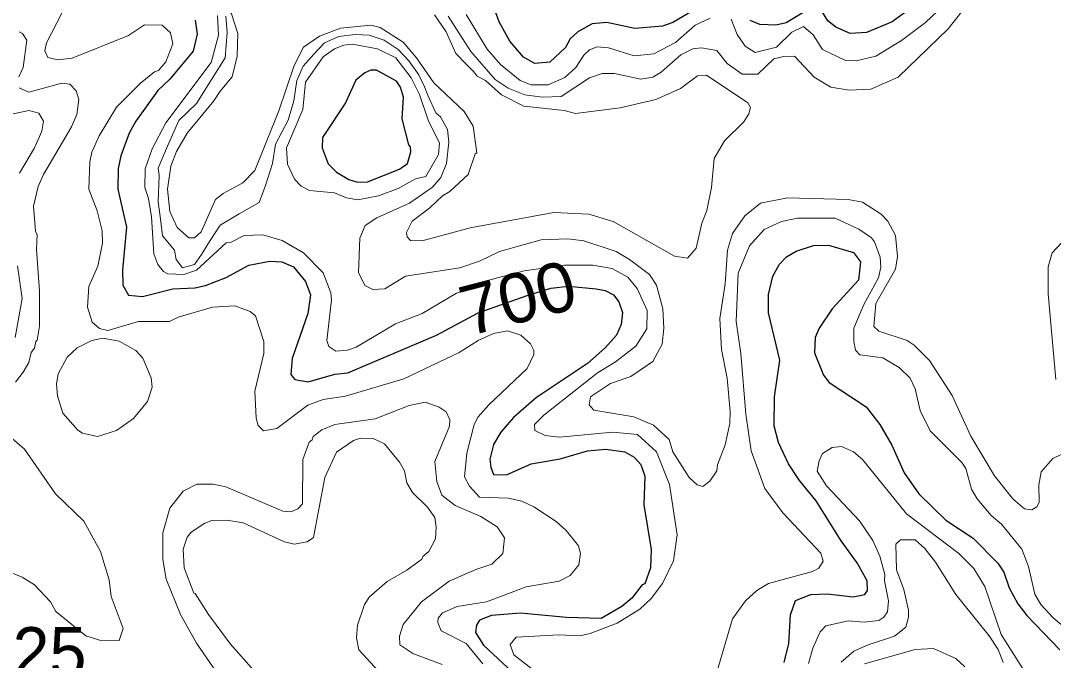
# Model space of a CAD drawing. Extents: x 673.3 to 698.5, y 6984.3 to 7012.3.
# Drawn here: x 675.652 to 677.316, y 6998.771 to 6999.802 of the extents above; entities that cross this region are included whole.
import ezdxf
from ezdxf.enums import TextEntityAlignment as Align

# ---------------------------------------------------------------- set-up
doc = ezdxf.new("R2010")
doc.units = 0
doc.header["$LTSCALE"] = 0.032
doc.layers.add('1', color=7, linetype='Continuous', lineweight=25)
doc.layers.add('2', color=7, linetype='Continuous', lineweight=13)
doc.layers.add('21', color=7, linetype='Continuous')
doc.layers.add('61', color=7, linetype='Continuous')

msp = doc.modelspace()

# ---------------------------------------------------------------- linework, layer by layer
at = {"layer": '1'}
for points in [[(676.7588, 6999.8313), (676.7025, 6999.7989), (676.6863, 6999.7928), (676.6416, 6999.789), (676.5963, 6999.7987), (676.573, 6999.7964), (676.5497, 6999.784), (676.5375, 6999.7724), (676.5297, 6999.7583), (676.5045, 6999.7351), (676.4805, 6999.733), (676.462, 6999.7427), (676.4405, 6999.7688), (676.4232, 6999.7999), (676.4009, 6999.8606)], [(676.9243, 6999.8216), (676.885, 6999.7984), (676.8684, 6999.7945), (676.8427, 6999.7955), (676.8274, 6999.8022)], [(677.0855, 6999.8213), (677.0559, 6999.7998), (677.0145, 6999.7828), (676.9881, 6999.7809), (676.9651, 6999.7914), (676.9526, 6999.8016), (676.9436, 6999.8156)], [(675.9335, 6999.8025), (675.9366, 6999.78), (675.9302, 6999.7526), (675.9224, 6999.743), (675.8925, 6999.7073), (675.8734, 6999.6891), (675.8377, 6999.6398), (675.8272, 6999.6205), (675.8138, 6999.584), (675.8094, 6999.5635), (675.8088, 6999.5301), (675.8228, 6999.469), (675.8162, 6999.4), (675.8171, 6999.3755), (675.8263, 6999.3598), (675.8487, 6999.3574), (675.8976, 6999.3696), (675.9331, 6999.3712), (675.95, 6999.3749), (675.9835, 6999.3882), (676.0197, 6999.4078), (676.0537, 6999.4143), (676.0732, 6999.4135), (676.0917, 6999.4053), (676.1114, 6999.3815), (676.1191, 6999.3603)], [(676.8823, 6998.768), (676.8897, 6998.7983), (676.892, 6998.8446), (676.9001, 6998.8676), (676.9248, 6998.8777), (676.9513, 6998.8784), (676.9934, 6998.8738), (677.012, 6998.8776), (677.0162, 6998.8837), (677.0157, 6998.8997), (676.9996, 6998.9287), (676.9739, 6998.9638), (676.9337, 6999.0281), (676.9068, 6999.0612), (676.8891, 6999.088), (676.8728, 6999.1224), (676.8661, 6999.1493), (676.8667, 6999.1958), (676.8748, 6999.255), (676.857, 6999.331), (676.857, 6999.3609), (676.8639, 6999.3903), (676.8743, 6999.4097), (676.8857, 6999.4211), (676.9015, 6999.4305), (676.9295, 6999.4395)], [(676.9295, 6999.4395), (676.9536, 6999.4403), (676.9937, 6999.4281), (677.005, 6999.4135), (677.0017, 6999.384), (676.9591, 6999.3376), (676.9383, 6999.3064), (676.9321, 6999.2913), (676.9311, 6999.2667), (676.9456, 6999.2306), (676.9545, 6999.219), (677.0143, 6999.1796), (677.0363, 6999.1511), (677.0555, 6999.1182), (677.0753, 6999.0735), (677.0988, 6999.0397), (677.1426, 6998.997), (677.1862, 6998.968), (677.2261, 6998.928), (677.2357, 6998.9133), (677.2444, 6998.888), (677.2581, 6998.8624), (677.2728, 6998.8438), (677.326, 6998.7881)], [(676.1191, 6999.3603), (676.1151, 6999.33), (676.0898, 6999.2577), (676.0874, 6999.2317), (676.0942, 6999.2237), (676.1153, 6999.2199), (676.1584, 6999.2324), (676.1791, 6999.2344), (676.3224, 6999.2953), (676.3892, 6999.3312), (676.4681, 6999.3592), (676.5064, 6999.371), (676.5347, 6999.3739), (676.5793, 6999.3697), (676.5937, 6999.3671), (676.6074, 6999.3601), (676.6159, 6999.349), (676.6216, 6999.3317), (676.6198, 6999.3126), (676.6118, 6999.2949), (676.5937, 6999.2749), (676.5652, 6999.2496), (676.4834, 6999.1947), (676.4462, 6999.1625), (676.426, 6999.1389), (676.4139, 6999.1192), (676.4083, 6999.0954), (676.4096, 6999.0825), (676.414, 6999.0709), (676.4351, 6999.07), (676.4745, 6999.0879), (676.5211, 6999.0962), (676.5654, 6999.109), (676.595, 6999.1114), (676.6256, 6999.1073), (676.6403, 6999.0984), (676.651, 6999.0867), (676.6574, 6999.0679), (676.6561, 6999.0219), (676.668, 6998.9498), (676.6666, 6998.9205), (676.6577, 6998.8945), (676.6532, 6998.8929), (676.6368, 6998.8717), (676.6205, 6998.858), (676.5876, 6998.8388), (676.5315, 6998.8402), (676.4576, 6998.8475), (676.4109, 6998.8436), (676.3914, 6998.8362), (676.3863, 6998.828), (676.3847, 6998.8165), (676.3981, 6998.7957), (676.4448, 6998.7523)]]:
    msp.add_lwpolyline(points, dxfattribs=at)
msp.add_lwpolyline([(676.2627, 6999.5628), (676.2756, 6999.5719), (676.2809, 6999.5905), (676.2804, 6999.5986), (676.2775, 6999.6016), (676.2666, 6999.6437), (676.2688, 6999.6785), (676.264, 6999.6945), (676.2575, 6999.7043), (676.2257, 6999.7219), (676.2163, 6999.7222), (676.2069, 6999.7179), (676.1925, 6999.7059), (676.1757, 6999.6696), (676.1383, 6999.6137), (676.1379, 6999.5969), (676.1479, 6999.5713), (676.1609, 6999.5576), (676.1809, 6999.5457), (676.195, 6999.5415), (676.2112, 6999.5422)], close=True, dxfattribs=at)
at = {"layer": '2'}
for points in [[(675.9635, 6999.6725), (675.9736, 6999.6883), (675.9931, 6999.7112), (676.0011, 6999.7443), (676.0022, 6999.781), (675.992, 6999.8128), (675.9749, 6999.8403), (675.9543, 6999.8632), (675.9314, 6999.889), (675.9109, 6999.921), (675.896, 6999.9405), (675.8651, 6999.9885), (675.848, 7000.0045), (675.8346, 7000.0413)], [(677.1761, 6999.8265), (677.1462, 6999.7885), (677.0654, 6999.7108), (677.0214, 6999.6913), (676.9866, 6999.6897), (676.9573, 6999.6948), (676.9302, 6999.7108), (676.8986, 6999.7443), (676.8817, 6999.7442), (676.8653, 6999.7402), (676.8397, 6999.7158), (676.8144, 6999.7153), (676.79, 6999.733), (676.7734, 6999.7536), (676.7487, 6999.758), (676.7352, 6999.7565), (676.7155, 6999.7468), (676.684, 6999.7186), (676.6708, 6999.7108), (676.6514, 6999.7076), (676.6087, 6999.7165), (676.5889, 6999.7165), (676.5684, 6999.7094), (676.5231, 6999.6794), (676.4925, 6999.6783), (676.4645, 6999.6824), (676.4378, 6999.693), (676.4168, 6999.707), (676.3776, 6999.7521), (676.3412, 6999.8088)], [(676.7965, 6999.8043), (676.8065, 6999.7793), (676.8193, 6999.7606), (676.8353, 6999.7504), (676.8698, 6999.7589), (676.8946, 6999.7834), (676.913, 6999.7922), (676.9285, 6999.7791), (676.9436, 6999.7552), (676.981, 6999.7376), (676.998, 6999.7369), (677.0299, 6999.7443), (677.0708, 6999.7698), (677.1097, 6999.7989), (677.1384, 6999.8261)], [(675.7187, 6999.814), (675.6942, 6999.7661), (675.6916, 6999.7531), (675.6962, 6999.7424), (675.7124, 6999.7384), (675.7353, 6999.7412), (675.8259, 6999.7776), (675.852, 6999.7952), (675.8802, 6999.7946), (675.8937, 6999.7821), (675.8975, 6999.7645), (675.8863, 6999.7355), (675.8745, 6999.7214), (675.8679, 6999.7191), (675.8454, 6999.7009), (675.807, 6999.6625), (675.7787, 6999.6164), (675.7671, 6999.5897), (675.7641, 6999.5746), (675.7625, 6999.5301), (675.7755, 6999.4955), (675.7835, 6999.4632), (675.7843, 6999.4431), (675.777, 6999.4063), (675.7625, 6999.3736), (675.7601, 6999.3405), (675.7674, 6999.3159), (675.7794, 6999.3057), (675.7926, 6999.3028), (675.8422, 6999.3174), (675.8924, 6999.3174), (675.9061, 6999.3239), (675.9612, 6999.3402), (675.9975, 6999.3426), (676.022, 6999.3333), (676.0309, 6999.3265), (676.0442, 6999.285), (676.0441, 6999.2658), (676.0296, 6999.2052), (676.0317, 6999.1613), (676.0352, 6999.1499), (676.0435, 6999.1409), (676.0651, 6999.1447), (676.115, 6999.1822), (676.1397, 6999.1918), (676.1755, 6999.1968), (676.2697, 6999.225), (676.3588, 6999.2671), (676.3895, 6999.2864), (676.4142, 6999.298), (676.4365, 6999.3019), (676.4579, 6999.2954), (676.4736, 6999.2813), (676.479, 6999.2707), (676.479, 6999.2641), (676.4682, 6999.2415), (676.4063, 6999.1828), (676.3895, 6999.1635), (676.383, 6999.1513), (676.3708, 6999.1052), (676.3675, 6999.0669), (676.3754, 6999.052), (676.3914, 6999.0341), (676.4373, 6999.0324), (676.4596, 6999.028), (676.4791, 6999.0185), (676.5147, 6998.9951), (676.531, 6998.9805), (676.551, 6998.956), (676.5541, 6998.9435), (676.5515, 6998.9255), (676.5373, 6998.9083), (676.5195, 6998.899), (676.4668, 6998.8898), (676.4028, 6998.8655), (676.3553, 6998.8581), (676.3318, 6998.8477), (676.3246, 6998.8396), (676.3244, 6998.8323)], [(675.8527, 6999.5328), (675.8529, 6999.563), (675.8642, 6999.5951), (675.886, 6999.6372), (675.9595, 6999.7345), (675.9709, 6999.7783), (675.9692, 6999.8101)], [(675.9828, 6999.8091), (675.9851, 6999.7828), (675.9816, 6999.7416), (675.961, 6999.7084), (675.9359, 6999.6684), (675.9073, 6999.6409), (675.889, 6999.5997), (675.8741, 6999.5642), (675.8753, 6999.5528), (675.8741, 6999.5099), (675.8776, 6999.4825), (675.881, 6999.455), (675.9004, 6999.4321), (675.9027, 6999.4173), (675.913, 6999.4035), (675.9325, 6999.4092), (675.9439, 6999.4253), (675.9565, 6999.4459), (675.9736, 6999.4722), (676.0045, 6999.4905), (676.0365, 6999.5088), (676.0468, 6999.5363), (676.0582, 6999.5717), (676.0628, 6999.6026), (676.0731, 6999.6221), (676.0834, 6999.6415), (676.0925, 6999.6724), (676.0971, 6999.7056), (676.1074, 6999.7285), (676.1245, 6999.7479), (676.1417, 6999.7658), (676.1646, 6999.7761), (676.1909, 6999.7795), (676.2137, 6999.7784), (676.2377, 6999.7704), (676.2606, 6999.7555), (676.2778, 6999.7372), (676.2938, 6999.7143), (676.3029, 6999.6949), (676.3085, 6999.6802)], [(676.3188, 6999.8111), (676.3378, 6999.7835), (676.3533, 6999.749), (676.37, 6999.7319), (676.3817, 6999.7198), (676.3879, 6999.7126), (676.4013, 6999.7051)], [(676.3699, 6999.8118), (676.4039, 6999.7556), (676.4252, 6999.7312), (676.457, 6999.7056), (676.4746, 6999.6985), (676.5022, 6999.6982), (676.529, 6999.7104), (676.5463, 6999.7264), (676.5595, 6999.7463), (676.5684, 6999.7545), (676.5811, 6999.7594), (676.5993, 6999.7581), (676.6403, 6999.745), (676.6724, 6999.7481), (676.7069, 6999.7663), (676.7389, 6999.7943), (676.7629, 6999.8059)], [(675.6493, 6999.7113), (675.6566, 6999.7261), (675.6623, 6999.7703), (675.6553, 6999.7813), (675.65, 6999.784)], [(675.9635, 6999.6725), (675.9205, 6999.6206), (675.9037, 6999.591), (675.8944, 6999.5675), (675.8887, 6999.5303), (675.8928, 6999.4943), (675.9043, 6999.4687), (675.9231, 6999.4519), (675.9324, 6999.4519), (675.9433, 6999.4617), (675.9663, 6999.5139), (675.9785, 6999.5236), (676.0102, 6999.5407), (676.0294, 6999.5603), (676.0684, 6999.6564), (676.0928, 6999.7297), (676.1081, 6999.7589), (676.1335, 6999.777), (676.1677, 6999.7897), (676.2165, 6999.7947), (676.2313, 6999.7907), (676.2687, 6999.7671), (676.2899, 6999.742), (676.3179, 6999.7018), (676.3667, 6999.6554), (676.3811, 6999.6317), (676.387, 6999.5889), (676.3845, 6999.5875), (676.3732, 6999.554), (676.3438, 6999.5268)], [(675.6439, 6999.2194), (675.6567, 6999.2355), (675.6654, 6999.2513), (675.6696, 6999.2675), (675.675, 6999.2741), (675.6767, 6999.285), (675.6793, 6999.287), (675.6827, 6999.3097), (675.6826, 6999.3661), (675.6778, 6999.433), (675.6793, 6999.4567), (675.6761, 6999.4625), (675.6729, 6999.5029), (675.6808, 6999.5345), (675.689, 6999.5542), (675.7346, 6999.6308), (675.7428, 6999.6508), (675.7461, 6999.675), (675.742, 6999.6888), (675.7317, 6999.6992), (675.7185, 6999.7011), (675.6656, 6999.6864), (675.6503, 6999.6936)], [(676.3438, 6999.5268), (676.332, 6999.5198), (676.3116, 6999.5002), (676.2828, 6999.4787), (676.2739, 6999.4604), (676.2749, 6999.4533), (676.2804, 6999.4476), (676.299, 6999.447), (676.3761, 6999.4681), (676.5113, 6999.4925), (676.5677, 6999.49), (676.6064, 6999.4785), (676.7055, 6999.4226), (676.7266, 6999.4194), (676.7404, 6999.4351), (676.7493, 6999.4753), (676.7576, 6999.4961), (676.7649, 6999.5332), (676.7692, 6999.5795), (676.7858, 6999.608), (676.8172, 6999.6386), (676.8253, 6999.6517), (676.8277, 6999.6619), (676.8235, 6999.6692), (676.7567, 6999.7141), (676.7427, 6999.7131), (676.715, 6999.6927), (676.6755, 6999.6745), (676.6181, 6999.6612), (676.5459, 6999.6522), (676.5276, 6999.6571), (676.4626, 6999.664), (676.4267, 6999.6824), (676.4013, 6999.7051)], [(676.3085, 6999.6802), (676.321, 6999.6531), (676.3288, 6999.6466), (676.3396, 6999.6262), (676.3422, 6999.6062), (676.3385, 6999.5714), (676.3292, 6999.549), (676.3155, 6999.5337), (676.2785, 6999.5079), (676.226, 6999.4841), (676.2071, 6999.4718), (676.1989, 6999.4515), (676.1965, 6999.3959), (676.2068, 6999.3753), (676.2198, 6999.3689), (676.2387, 6999.3696), (676.2722, 6999.39), (676.3599, 6999.4037), (676.3914, 6999.4145), (676.4234, 6999.4297), (676.4905, 6999.4485), (676.5334, 6999.4503), (676.5592, 6999.4469), (676.6113, 6999.4297), (676.6332, 6999.4172), (676.665, 6999.3929), (676.6763, 6999.3755), (676.6867, 6999.3378), (676.6884, 6999.3063), (676.6858, 6999.2805), (676.6704, 6999.2525), (676.6349, 6999.2284), (676.6025, 6999.2171), (676.5704, 6999.1961), (676.568, 6999.1832), (676.5754, 6999.1745), (676.64, 6999.1636), (676.6716, 6999.1502), (676.6971, 6999.127), (676.7028, 6999.107), (676.7288, 6999.066), (676.7417, 6999.0541), (676.7509, 6999.0513), (676.7622, 6999.06), (676.7738, 6999.0768), (676.7749, 6999.0863), (676.787, 6999.1183), (676.7943, 6999.1528), (676.795, 6999.1721), (676.79, 6999.2261), (676.781, 6999.2721), (676.7787, 6999.3221), (676.787, 6999.3776), (676.7909, 6999.432), (676.799, 6999.4589), (676.8186, 6999.4875), (676.8441, 6999.508), (676.8876, 6999.5161), (676.9853, 6999.5138), (677.0084, 6999.5096), (677.0385, 6999.49), (677.0489, 6999.4789), (677.0611, 6999.4556), (677.0646, 6999.4218), (677.0614, 6999.4016), (677.0297, 6999.3462), (677.0266, 6999.3093), (677.0343, 6999.3018), (677.0801, 6999.2864), (677.0915, 6999.2791), (677.1161, 6999.2545), (677.1524, 6999.198), (677.1827, 6999.1327), (677.221, 6999.0685), (677.2505, 6999.0315), (677.2692, 6999.0154), (677.2809, 6999.0137), (677.2892, 6999.0185), (677.2926, 6999.0255), (677.2922, 6999.0543), (677.2961, 6999.075), (677.3147, 6999.0967), (677.3438, 6999.1106)], [(675.6507, 6999.5559), (675.6746, 6999.5971), (675.6867, 6999.6238), (675.6891, 6999.6396), (675.6819, 6999.6526), (675.6657, 6999.6569), (675.6281, 6999.649)], [(676.4855, 6998.7502), (676.4466, 6998.7801), (676.4409, 6998.7969), (676.4503, 6998.8086), (676.5189, 6998.8126), (676.553, 6998.811), (676.5696, 6998.8145), (676.6129, 6998.8314), (676.6496, 6998.8539), (676.668, 6998.8711), (676.6863, 6998.8953), (676.7036, 6998.9316), (676.7095, 6998.9733), (676.6973, 6999.0544), (676.6764, 6999.1075), (676.6457, 6999.135), (676.6055, 6999.139), (676.5205, 6999.1309), (676.497, 6999.1334), (676.4806, 6999.1416), (676.4801, 6999.1515), (676.4951, 6999.1664), (676.5815, 6999.2347), (676.6105, 6999.2524), (676.643, 6999.2772), (676.6609, 6999.3054), (676.6614, 6999.335), (676.6451, 6999.3704), (676.6304, 6999.3885), (676.6051, 6999.4025), (676.5739, 6999.4078), (676.5283, 6999.4079), (676.4635, 6999.399), (676.4102, 6999.3846), (676.3546, 6999.3626), (676.2993, 6999.3301), (676.2562, 6999.3134), (676.1926, 6999.2759), (676.1787, 6999.2709), (676.1602, 6999.2694), (676.1486, 6999.2768), (676.1453, 6999.2867), (676.1533, 6999.3515), (676.1521, 6999.3633), (676.1396, 6999.3953), (676.108, 6999.428), (676.0738, 6999.4476), (676.0425, 6999.4567), (676.0123, 6999.4559), (675.9913, 6999.4449), (675.9835, 6999.4439), (675.9355, 6999.3996), (675.9152, 6999.3931), (675.8893, 6999.3942), (675.8824, 6999.3979), (675.8736, 6999.4089), (675.8671, 6999.4259), (675.8633, 6999.486), (675.8586, 6999.5155), (675.8527, 6999.5328)], [(677.004, 6999.2634), (676.9971, 6999.2712), (676.9941, 6999.2852), (676.9945, 6999.3066), (677.0102, 6999.3448), (677.0341, 6999.3877), (677.0377, 6999.4046), (677.0369, 6999.4209), (677.0276, 6999.4457), (677.0225, 6999.4522), (677.0021, 6999.466), (676.964, 6999.4835), (676.9036, 6999.4835), (676.878, 6999.4785), (676.85, 6999.4651), (676.8262, 6999.4393), (676.8081, 6999.3948), (676.8049, 6999.3173), (676.8122, 6999.2658), (676.8203, 6999.1681), (676.8287, 6999.1088), (676.8511, 6999.0482), (676.8797, 6999.0091), (676.9413, 6998.9439), (676.9447, 6998.9312), (676.9377, 6998.9197), (676.9276, 6998.9146), (676.8567, 6998.8954), (676.8381, 6998.8839), (676.82, 6998.8675), (676.7987, 6998.8385), (676.7736, 6998.7525)], [(677.3195, 6999.2239), (677.3073, 6999.3615), (677.3073, 6999.405), (677.3134, 6999.428), (677.3524, 6999.4691)], [(675.6435, 6999.2915), (675.655, 6999.3541), (675.6474, 6999.4068)], [(677.3443, 6998.8155), (677.3151, 6998.8397), (677.2954, 6998.8611), (677.2856, 6998.8779), (677.2755, 6998.9225), (677.265, 6998.9507), (677.2323, 6998.9909), (677.2152, 6999.0048), (677.1926, 6999.0314), (677.1838, 6999.0473), (677.1745, 6999.0805), (677.1682, 6999.09), (677.1174, 6999.141), (677.101, 6999.174), (677.093, 6999.2085), (677.0849, 6999.226), (677.0673, 6999.243), (677.041, 6999.2588), (677.004, 6999.2634)], [(676.2625, 6998.8104), (676.2685, 6998.8294), (676.2982, 6998.8654), (676.3423, 6998.8988), (676.3853, 6998.9178), (676.4111, 6998.9261), (676.4292, 6998.9435), (676.4317, 6998.9688), (676.4198, 6998.9865), (676.3938, 6999.0029), (676.3522, 6999.021), (676.3307, 6999.0376), (676.3227, 6999.0597), (676.3195, 6999.0919), (676.3429, 6999.1486), (676.3437, 6999.1589), (676.3378, 6999.1716), (676.3267, 6999.179), (676.3038, 6999.187), (676.2783, 6999.1818), (676.2232, 6999.1606), (676.1585, 6999.1514), (676.1373, 6999.1425), (676.1237, 6999.1322), (676.1221, 6999.1267), (676.1169, 6999.1228), (676.1068, 6999.0948), (676.1061, 6999.0233), (676.0986, 6999.0157), (676.0878, 6999.0105), (676.0746, 6999.0117), (675.983, 6999.0509), (675.9627, 6999.0552), (675.9362, 6999.0552), (675.9142, 6999.0441), (675.8928, 6999.0165), (675.8815, 6998.9769), (675.8814, 6998.9336), (675.8868, 6998.9024), (675.91, 6998.8454), (675.9354, 6998.7993), (675.9916, 6998.7179)], [(675.7003, 6998.8658), (675.7093, 6998.8503), (675.7575, 6998.811), (675.783, 6998.8028), (675.811, 6998.8036), (675.8176, 6998.8225), (675.7982, 6998.8741), (675.7949, 6998.9013), (675.7811, 6998.9469), (675.7542, 6998.9958), (675.7083, 6999.0394), (675.6588, 6999.1115), (675.6233, 6999.1424)], [(676.0928, 6998.9584), (676.1138, 6998.9622), (676.1241, 6998.9692), (676.1423, 6999.0659), (676.1611, 6999.1069), (676.1885, 6999.1255), (676.1999, 6999.1292), (676.2201, 6999.1285), (676.2382, 6999.1202), (676.2626, 6999.0908), (676.2705, 6999.0764), (676.2746, 6999.0573), (676.2833, 6999.0419), (676.3077, 6999.0182), (676.3193, 6999.0013), (676.3218, 6998.986), (676.3203, 6998.967), (676.3098, 6998.9466), (676.3, 6998.9388), (676.2987, 6998.9345), (676.2744, 6998.9166), (676.2426, 6998.8984), (676.2144, 6998.8736), (676.2062, 6998.8612), (676.1949, 6998.8283), (676.1933, 6998.8076), (676.1973, 6998.7883), (676.2288, 6998.754)], [(676.9213, 6998.7664), (676.928, 6998.7911), (676.9401, 6998.8174), (676.9494, 6998.8269), (676.9856, 6998.8353), (677.011, 6998.8329), (677.0347, 6998.8354), (677.0427, 6998.8411), (677.0485, 6998.8498), (677.0499, 6998.8674), (677.0435, 6998.8994), (677.0441, 6998.9096), (677.036, 6998.9391), (677.0251, 6998.9642), (677.0033, 6998.9961), (676.9503, 6999.0524), (676.9352, 6999.0759), (676.9382, 6999.0929), (676.9439, 6999.1046), (676.9594, 6999.1141), (676.9744, 6999.1157), (676.9937, 6999.1073), (677.008, 6999.0948), (677.079, 6999.0074), (677.1634, 6998.9433), (677.1873, 6998.9195), (677.2053, 6998.8902), (677.2317, 6998.8131), (677.2721, 6998.7485)], [(676.0965, 6998.678), (675.9906, 6998.7976), (675.9547, 6998.8454), (675.9334, 6998.8792), (675.9311, 6998.8795), (675.9157, 6998.9202), (675.9139, 6998.9505), (675.9206, 6998.97), (675.9269, 6998.9776), (675.9492, 6998.9923), (675.9606, 6998.9965), (675.9845, 6998.9973), (676.0106, 6998.9931), (676.0774, 6998.9622), (676.0928, 6998.9584)], [(677.2348, 6998.7682), (677.2266, 6998.7889), (677.2124, 6998.8111), (677.1586, 6998.8775), (677.126, 6998.9296), (677.1087, 6998.9516), (677.0931, 6998.9654), (677.0695, 6998.9655), (677.0617, 6998.9586), (677.0631, 6998.917), (677.0747, 6998.8854), (677.0825, 6998.8524), (677.0825, 6998.8408), (677.078, 6998.8247), (677.0597, 6998.8101), (677.0172, 6998.7965), (676.9944, 6998.786), (676.9741, 6998.7683)], [(675.6311, 6998.9149), (675.6549, 6998.9053), (675.6747, 6998.8929), (675.7003, 6998.8658)], [(676.3244, 6998.8323), (676.3299, 6998.8187), (676.3697, 6998.7988), (676.397, 6998.7659)], [(676.3314, 6998.7648), (676.2839, 6998.7822), (676.2633, 6998.7966), (676.2625, 6998.8104)], [(677.0115, 6998.766), (677.0929, 6998.7889), (677.1224, 6998.7905), (677.1583, 6998.7742), (677.1731, 6998.761)]]:
    msp.add_lwpolyline(points, dxfattribs=at)
for points in [[(676.1178, 6999.5283), (676.1043, 6999.5352), (676.0932, 6999.5463), (676.0821, 6999.5704), (676.0807, 6999.5971), (676.1068, 6999.6587), (676.111, 6999.7024), (676.1397, 6999.7435), (676.158, 6999.7563), (676.1731, 6999.7621), (676.1871, 6999.7638), (676.2272, 6999.7562), (676.2565, 6999.7418), (676.2813, 6999.7098), (676.295, 6999.683), (676.3086, 6999.6413), (676.3272, 6999.6042), (676.3256, 6999.5861), (676.3049, 6999.5506), (676.2885, 6999.5471), (676.2606, 6999.5315), (676.2288, 6999.5196), (676.1955, 6999.5129), (676.1771, 6999.5163), (676.1581, 6999.5243)], [(675.7274, 6999.2598), (675.7437, 6999.275), (675.7673, 6999.2864), (675.7847, 6999.2904), (675.8113, 6999.2856), (675.8378, 6999.2706), (675.8494, 6999.2579), (675.8627, 6999.2265), (675.8643, 6999.2114), (675.8569, 6999.1882), (675.8343, 6999.1607), (675.807, 6999.1414), (675.7764, 6999.1319), (675.7521, 6999.1373), (675.7447, 6999.1423), (675.7203, 6999.1698), (675.712, 6999.1975), (675.7104, 6999.2165), (675.713, 6999.2331)]]:
    msp.add_lwpolyline(points, close=True, dxfattribs=at)

# ---------------------------------------------------------------- texts
at = {"layer": '21'}
msp.add_text('725', height=0.08, dxfattribs=at).set_placement((675.5799, 6998.7449))
at = {"layer": '61', "width": 1.05}
msp.add_text('700', height=0.08, rotation=14.56, dxfattribs=at).set_placement((676.4633, 6999.3166), align=Align.CENTER)

doc.saveas('drawing.dxf')
